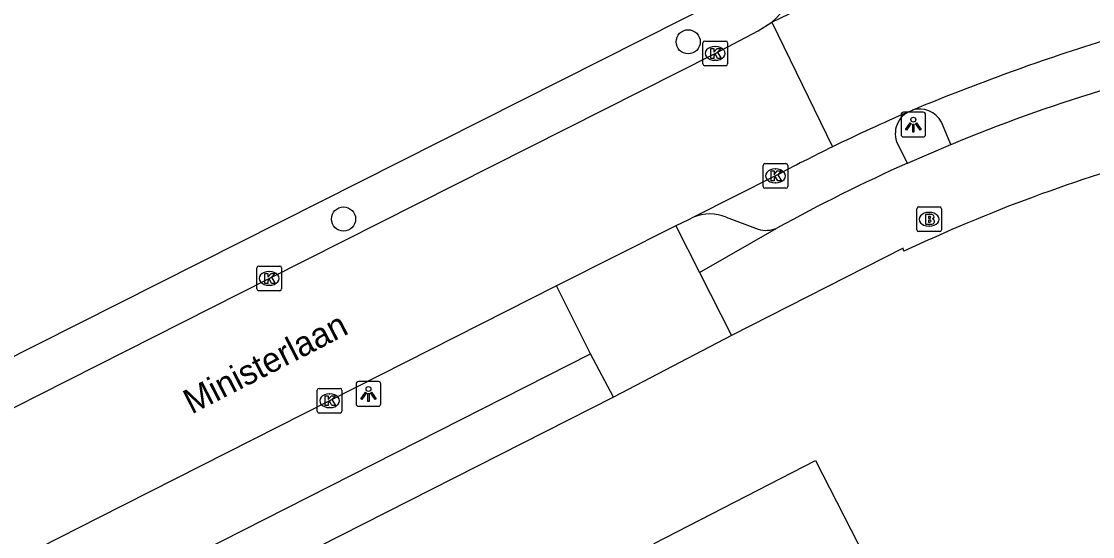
# Model space of a CAD drawing. Extents: x 162722 to 165099, y 384721 to 386283.
# Drawn here: x 163872.33 to 163915.71, y 384930.08 to 384950.93 of the extents above; entities that cross this region are included whole.
import ezdxf

# ---------------------------------------------------------------- set-up
doc = ezdxf.new("R2010")
doc.units = 0
for name, color, linetype in [('IMGEO_Boom', 7, 'Continuous'), ('IMGEO_Brandkraan', 7, 'Continuous'), ('IMGEO_Kolk', 7, 'Continuous'), ('IMGEO_Lichtpunt', 7, 'Continuous'), ('IMGEO_Openbare_ruimte_label', 7, 'Continuous'), ('IMGEO_Pand', 7, 'Continuous'), ('IMGEO_Parkeervlak_open', 7, 'Continuous'), ('IMGEO_Rijbaan_lokaal_open', 7, 'Continuous'), ('IMGEO_Voetpad_open', 7, 'Continuous')]:
    doc.layers.add(name, color=color, linetype=linetype)

msp = doc.modelspace()

# ---------------------------------------------------------------- linework, layer by layer
at = {"layer": 'IMGEO_Boom'}
for centre in [(163899.332, 384950.102), (163885.374, 384942.931)]:
    msp.add_circle(centre, 0.489, dxfattribs=at)
at = {"layer": 'IMGEO_Brandkraan'}
for p, q in [((163908.59, 384942.495), (163908.59, 384943.347)), ((163908.665, 384943.421), (163909.517, 384943.421)), ((163909.591, 384943.347), (163909.591, 384942.495)), ((163909.078, 384943.201), (163909.103, 384943.201)), ((163909.101, 384942.641), (163909.076, 384942.641)), ((163909.517, 384942.421), (163908.665, 384942.421))]:
    msp.add_line(p, q, dxfattribs=at)
for points in [[(163908.59, 384942.495), (163908.59, 384943.347)], [(163908.665, 384943.421), (163909.517, 384943.421)], [(163909.591, 384943.347), (163909.591, 384942.495)], [(163908.938, 384943.121), (163908.938, 384942.721), (163909.151, 384942.721)], [(163909.169, 384943.121), (163908.938, 384943.121)], [(163909.117, 384943.04), (163909.063, 384943.04), (163909.063, 384942.964)], [(163909.063, 384942.964), (163909.116, 384942.964)], [(163909.125, 384942.888), (163909.063, 384942.888), (163909.063, 384942.807)], [(163909.063, 384942.807), (163909.125, 384942.807)], [(163909.517, 384942.421), (163908.665, 384942.421)]]:
    msp.add_lwpolyline(points, dxfattribs=at)
for centre, radius, start, end in [((163908.667, 384943.345), 0.0765, 91.552, 178.448), ((163908.667, 384943.345), 0.0765, 91.552, 178.448), ((163909.515, 384943.345), 0.0765, 1.552, 88.448), ((163909.515, 384943.345), 0.0765, 1.552, 88.448), ((163909.118, 384943.002), 0.0379, 267.8285, 90.9355), ((163909.173, 384942.976), 0.145, 59.4692, 91.5367), ((163909.198, 384943.023), 0.0922, 285.5137, 58.1501), ((163909.203, 384942.831), 0.105, 301.3115, 78.989), ((163908.667, 384942.497), 0.0765, 181.552, 268.448), ((163908.667, 384942.497), 0.0765, 181.552, 268.448), ((163909.126, 384942.847), 0.0404, 269.8759, 90.5077), ((163909.157, 384942.972), 0.251, 268.6676, 293.5347), ((163909.515, 384942.497), 0.0765, 271.552, 358.448), ((163909.515, 384942.497), 0.0765, 271.552, 358.448)]:
    msp.add_arc(centre, radius, start, end, dxfattribs=at)
for centre, major_axis, ratio, start_param, end_param in [((163909.077, 384942.921), (-0.387, 0.002), 0.722429, 4.712389, 7.853982), ((163909.102, 384942.921), (-0.39, 0.002), 0.717154, 1.570796, 4.712389)]:
    msp.add_ellipse(centre, major_axis=major_axis, ratio=ratio, start_param=start_param, end_param=end_param, dxfattribs=at)
at = {"layer": 'IMGEO_Kolk'}
for p, q in [((163899.926, 384949.207), (163899.926, 384950.059)), ((163900.001, 384950.133), (163900.853, 384950.133)), ((163900.414, 384949.913), (163900.439, 384949.913)), ((163900.927, 384950.059), (163900.927, 384949.207)), ((163900.853, 384949.133), (163900.001, 384949.133)), ((163900.437, 384949.353), (163900.412, 384949.353)), ((163902.366, 384944.251), (163902.366, 384945.103)), ((163902.441, 384945.177), (163903.293, 384945.177)), ((163903.367, 384945.103), (163903.367, 384944.251)), ((163902.854, 384944.957), (163902.879, 384944.957)), ((163902.877, 384944.397), (163902.852, 384944.397)), ((163903.293, 384944.177), (163902.441, 384944.177)), ((163881.864, 384940.103), (163881.864, 384940.955)), ((163881.939, 384941.029), (163882.791, 384941.029)), ((163882.352, 384940.809), (163882.377, 384940.809)), ((163882.865, 384940.955), (163882.865, 384940.103)), ((163882.791, 384940.029), (163881.939, 384940.029)), ((163882.375, 384940.249), (163882.35, 384940.249)), ((163884.31, 384935.154), (163884.31, 384936.006)), ((163884.385, 384936.08), (163885.237, 384936.08)), ((163885.311, 384936.006), (163885.311, 384935.154)), ((163884.798, 384935.86), (163884.823, 384935.86)), ((163884.821, 384935.3), (163884.796, 384935.3)), ((163885.237, 384935.08), (163884.385, 384935.08))]:
    msp.add_line(p, q, dxfattribs=at)
for points in [[(163899.926, 384949.207), (163899.926, 384950.059)], [(163900.001, 384950.133), (163900.853, 384950.133)], [(163900.927, 384950.059), (163900.927, 384949.207)], [(163900.247, 384949.833), (163900.37, 384949.833), (163900.37, 384949.682), (163900.5, 384949.833), (163900.664, 384949.833), (163900.518, 384949.682), (163900.671, 384949.433), (163900.519, 384949.433), (163900.434, 384949.597), (163900.37, 384949.53), (163900.37, 384949.433), (163900.247, 384949.433), (163900.247, 384949.833)], [(163900.853, 384949.133), (163900.001, 384949.133)], [(163902.366, 384944.251), (163902.366, 384945.103)], [(163902.441, 384945.177), (163903.293, 384945.177)], [(163903.367, 384945.103), (163903.367, 384944.251)], [(163902.687, 384944.877), (163902.81, 384944.877), (163902.81, 384944.726), (163902.94, 384944.877), (163903.104, 384944.877), (163902.958, 384944.726), (163903.111, 384944.477), (163902.959, 384944.477), (163902.874, 384944.641), (163902.81, 384944.574), (163902.81, 384944.477), (163902.687, 384944.477), (163902.687, 384944.877)], [(163903.293, 384944.177), (163902.441, 384944.177)], [(163881.864, 384940.103), (163881.864, 384940.955)], [(163881.939, 384941.029), (163882.791, 384941.029)], [(163882.865, 384940.955), (163882.865, 384940.103)], [(163882.185, 384940.729), (163882.308, 384940.729), (163882.308, 384940.578), (163882.438, 384940.729), (163882.602, 384940.729), (163882.456, 384940.578), (163882.609, 384940.329), (163882.457, 384940.329), (163882.372, 384940.493), (163882.308, 384940.426), (163882.308, 384940.329), (163882.185, 384940.329), (163882.185, 384940.729)], [(163882.791, 384940.029), (163881.939, 384940.029)], [(163884.31, 384935.154), (163884.31, 384936.006)], [(163884.385, 384936.08), (163885.237, 384936.08)], [(163885.311, 384936.006), (163885.311, 384935.154)], [(163884.631, 384935.78), (163884.754, 384935.78), (163884.754, 384935.629), (163884.884, 384935.78), (163885.048, 384935.78), (163884.902, 384935.629), (163885.055, 384935.38), (163884.903, 384935.38), (163884.818, 384935.544), (163884.754, 384935.477), (163884.754, 384935.38), (163884.631, 384935.38), (163884.631, 384935.78)], [(163885.237, 384935.08), (163884.385, 384935.08)]]:
    msp.add_lwpolyline(points, dxfattribs=at)
for centre, start, end in [((163900.003, 384950.057), 91.552, 178.448), ((163900.003, 384950.057), 91.552, 178.448), ((163900.851, 384950.057), 1.552, 88.448), ((163900.851, 384950.057), 1.552, 88.448), ((163900.003, 384949.209), 181.552, 268.448), ((163900.003, 384949.209), 181.552, 268.448), ((163900.851, 384949.209), 271.552, 358.448), ((163900.851, 384949.209), 271.552, 358.448), ((163902.443, 384945.101), 91.552, 178.448), ((163902.443, 384945.101), 91.552, 178.448), ((163903.291, 384945.101), 1.552, 88.448), ((163903.291, 384945.101), 1.552, 88.448), ((163902.443, 384944.253), 181.552, 268.448), ((163902.443, 384944.253), 181.552, 268.448), ((163903.291, 384944.253), 271.552, 358.448), ((163903.291, 384944.253), 271.552, 358.448), ((163881.941, 384940.953), 91.552, 178.448), ((163881.941, 384940.953), 91.552, 178.448), ((163882.789, 384940.953), 1.552, 88.448), ((163882.789, 384940.953), 1.552, 88.448), ((163881.941, 384940.105), 181.552, 268.448), ((163881.941, 384940.105), 181.552, 268.448), ((163882.789, 384940.105), 271.552, 358.448), ((163882.789, 384940.105), 271.552, 358.448), ((163884.387, 384936.004), 91.552, 178.448), ((163884.387, 384936.004), 91.552, 178.448), ((163885.235, 384936.004), 1.552, 88.448), ((163885.235, 384936.004), 1.552, 88.448), ((163884.387, 384935.156), 181.552, 268.448), ((163884.387, 384935.156), 181.552, 268.448), ((163885.235, 384935.156), 271.552, 358.448), ((163885.235, 384935.156), 271.552, 358.448)]:
    msp.add_arc(centre, 0.0765, start, end, dxfattribs=at)
for centre, major_axis, ratio, start_param, end_param in [((163900.413, 384949.633), (-0.387, 0.002), 0.722429, 4.712389, 7.853982), ((163900.438, 384949.633), (-0.39, 0.002), 0.717154, 1.570796, 4.712389), ((163902.853, 384944.677), (-0.387, 0.002), 0.722429, 4.712389, 7.853982), ((163902.878, 384944.677), (-0.39, 0.002), 0.717154, 1.570796, 4.712389), ((163882.351, 384940.529), (-0.387, 0.002), 0.722429, 4.712389, 7.853982), ((163882.376, 384940.529), (-0.39, 0.002), 0.717154, 1.570796, 4.712389), ((163884.797, 384935.58), (-0.387, 0.002), 0.722429, 4.712389, 7.853982), ((163884.822, 384935.58), (-0.39, 0.002), 0.717154, 1.570796, 4.712389)]:
    msp.add_ellipse(centre, major_axis=major_axis, ratio=ratio, start_param=start_param, end_param=end_param, dxfattribs=at)
at = {"layer": 'IMGEO_Lichtpunt'}
for p, q in [((163908.854, 384947.251), (163908.046, 384947.251)), ((163908.854, 384947.251), (163908.046, 384947.251)), ((163907.952, 384947.156), (163907.952, 384946.349)), ((163907.952, 384947.156), (163907.952, 384946.349)), ((163908.948, 384946.349), (163908.948, 384947.156)), ((163908.948, 384946.349), (163908.948, 384947.156)), ((163908.046, 384946.255), (163908.854, 384946.255)), ((163908.046, 384946.255), (163908.854, 384946.255)), ((163885.886, 384936.258), (163885.886, 384935.451)), ((163885.886, 384936.258), (163885.886, 384935.451)), ((163886.788, 384936.353), (163885.98, 384936.353)), ((163886.788, 384936.353), (163885.98, 384936.353)), ((163886.882, 384935.451), (163886.882, 384936.258)), ((163886.882, 384935.451), (163886.882, 384936.258)), ((163885.98, 384935.357), (163886.788, 384935.357)), ((163885.98, 384935.357), (163886.788, 384935.357))]:
    msp.add_line(p, q, dxfattribs=at)
for points in [[(163908.326, 384946.82), (163908.365, 384946.792), (163908.177, 384946.53), (163908.139, 384946.557), (163908.326, 384946.82)], [(163908.538, 384946.792), (163908.576, 384946.819), (163908.763, 384946.557), (163908.724, 384946.529), (163908.538, 384946.792)], [(163908.428, 384946.772), (163908.475, 384946.772), (163908.475, 384946.45), (163908.428, 384946.45), (163908.428, 384946.772)], [(163886.26, 384935.922), (163886.299, 384935.894), (163886.111, 384935.632), (163886.073, 384935.659), (163886.26, 384935.922)], [(163886.362, 384935.874), (163886.409, 384935.874), (163886.409, 384935.552), (163886.362, 384935.552), (163886.362, 384935.874)], [(163886.472, 384935.894), (163886.51, 384935.921), (163886.697, 384935.659), (163886.658, 384935.631), (163886.472, 384935.894)]]:
    msp.add_lwpolyline(points, dxfattribs=at)
for centre in [(163908.451, 384946.954), (163886.385, 384936.056)]:
    msp.add_circle(centre, 0.0994, dxfattribs=at)
for centre, start, end in [((163908.046, 384947.156), 90, 180), ((163908.046, 384947.156), 90, 180), ((163908.854, 384947.156), 0, 90), ((163908.854, 384947.156), 0, 90), ((163908.046, 384946.349), 180, 270), ((163908.046, 384946.349), 180, 270), ((163908.854, 384946.349), 270, 0), ((163908.854, 384946.349), 270, 360), ((163885.98, 384936.258), 90, 180), ((163885.98, 384936.258), 90, 180), ((163886.788, 384936.258), 0, 90), ((163886.788, 384936.258), 0, 90), ((163885.98, 384935.451), 180, 270), ((163885.98, 384935.451), 180, 270), ((163886.788, 384935.451), 270, 0), ((163886.788, 384935.451), 270, 360)]:
    msp.add_arc(centre, 0.0946, start, end, dxfattribs=at)
at = {"layer": 'IMGEO_Pand'}
msp.add_lwpolyline([(163881.885, 384916.57), (163888.859, 384920.152), (163887.26, 384923.265), (163895.458, 384927.475), (163898.374, 384928.972), (163897.95, 384929.798), (163904.488, 384933.156), (163906.772, 384928.708), (163909.293, 384923.799), (163905.67, 384921.938), (163909.102, 384915.257), (163901.302, 384911.25), (163897.847, 384917.978), (163891.618, 384914.779), (163898.818, 384900.759), (163891.844, 384897.178)], dxfattribs=at)
at = {"layer": 'IMGEO_Parkeervlak_open'}
msp.add_lwpolyline([(163900.699, 384951.83), (163871.364, 384937.05)], dxfattribs=at)
at = {"layer": 'IMGEO_Rijbaan_lokaal_open'}
for points in [[(163902.719, 384950.896), (163912.409, 384955.562)], [(163860.722, 384929.573), (163865.823, 384932.161), (163873.077, 384935.831), (163882.365, 384940.529), (163900.427, 384949.633), (163902.168, 384950.54), (163902.719, 384950.896)], [(163902.719, 384950.896), (163905.177, 384945.85)], [(163908.4, 384947.329), (163908.262, 384947.272)], [(163902.867, 384944.677), (163899.547, 384943.004)], [(163899.547, 384943.004), (163899.34, 384942.899), (163898.835, 384942.654)], [(163898.835, 384942.654), (163894.005, 384940.23)], [(163894.005, 384940.23), (163884.811, 384935.58), (163875.45, 384930.841), (163868.32, 384927.232), (163848.226, 384917.022), (163844.277, 384915.026)]]:
    msp.add_lwpolyline(points, dxfattribs=at)
for centre, radius, start, end in [((163898.481, 384955.51), 6.265, 312.5696, 19.9974), ((163943.69, 384862.283), 92.077, 107.23823, 112.53587), ((163938.782, 384877.001), 76.612, 113.47653, 116.01721), ((163939.408, 384875.578), 78.166, 115.97155, 117.87066)]:
    msp.add_arc(centre, radius, start, end, dxfattribs=at)
at = {"layer": 'IMGEO_Voetpad_open'}
for points in [[(163909.973, 384945.94), (163909.587, 384946.845)], [(163908.212, 384945.196), (163907.86, 384945.88)], [(163908.212, 384945.196), (163909.973, 384945.94)], [(163900.874, 384943), (163902.166, 384942.522)], [(163898.835, 384942.654), (163899.79, 384940.765)], [(163899.79, 384940.765), (163902.928, 384942.564)], [(163908.065, 384941.624), (163908.032, 384941.753), (163901.088, 384938.216)], [(163899.79, 384940.765), (163901.088, 384938.216)], [(163895.383, 384937.48), (163894.005, 384940.23)], [(163901.088, 384938.216), (163896.314, 384935.724)], [(163845.685, 384912.215), (163868.912, 384924.044), (163876.924, 384928.111), (163895.383, 384937.48)], [(163896.314, 384935.724), (163895.383, 384937.48)], [(163896.314, 384935.724), (163877.898, 384926.387)]]:
    msp.add_lwpolyline(points, dxfattribs=at)
for centre, radius, start, end in [((163933.705, 384889.269), 61.439, 106.71334, 112.72237), ((163908.708, 384946.389), 0.989, 116.822, 210.9613), ((163908.708, 384946.388), 0.991, 27.5021, 108.1315), ((163936.044, 384882.237), 65.648, 105.30008, 115.22637), ((163938.457, 384877.857), 73.819, 114.18669, 118.76979), ((163900.206, 384941.439), 1.698, 66.8257, 112.8289), ((163902.491, 384943.56), 1.088, 252.6214, 293.6883)]:
    msp.add_arc(centre, radius, start, end, dxfattribs=at)

# ---------------------------------------------------------------- texts
at = {"layer": 'IMGEO_Openbare_ruimte_label'}
msp.add_text('Ministerlaan', height=1, rotation=27.1797, dxfattribs=at).set_placement((163879.222, 384935.02))

doc.saveas('drawing.dxf')
